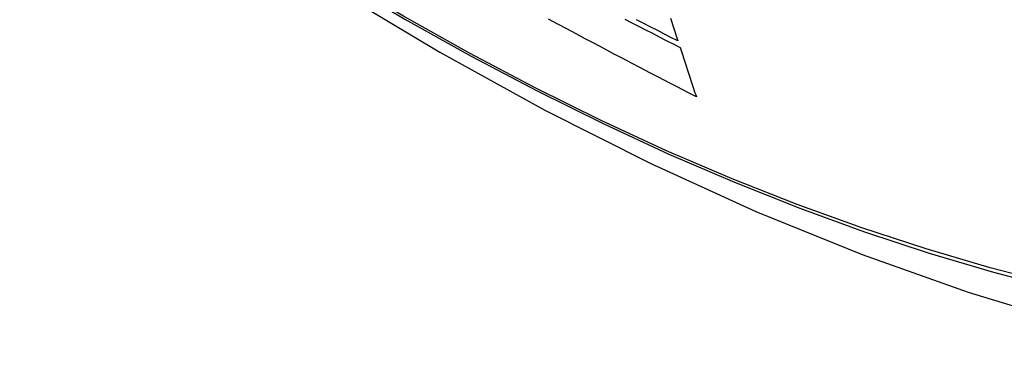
# Model space of a CAD drawing. Header units: inches. Extents: x 17 to 570, y 51 to 268.
# Tile 289 of 376: x 484.77 to 485.136, y 247.952 to 248.083. Entities that reach past the tile are written whole.
import ezdxf

# ---------------------------------------------------------------- set-up
doc = ezdxf.new("R2010")
doc.units = ezdxf.units.IN
doc.header["$MEASUREMENT"] = 0
doc.layers.add('Visible Edges(ANSI)', color=7, linetype='Continuous', lineweight=25)
doc.layers.add('Visible Tangent Edges(ANSI)', color=7, linetype='Continuous', lineweight=25)

msp = doc.modelspace()

# ---------------------------------------------------------------- linework, layer by layer
at = {"layer": 'Visible Edges(ANSI)', "flags": 128}
for points in [[(484.6264, 248.30222), (484.66221, 248.26809), (484.69859, 248.23536), (484.73548, 248.20408), (484.77283, 248.1743), (484.8106, 248.14608), (484.84875, 248.11947), (484.88722, 248.09451), (484.92596, 248.07125), (484.96495, 248.04975), (485.00412, 248.03005), (485.04345, 248.0122), (485.08288, 247.99625), (485.12237, 247.98225), (485.16188, 247.97026), (485.20135, 247.96031), (485.24075, 247.95249)], [(485.02129, 248.05468), (485.01783, 248.05646), (485.01438, 248.05825), (485.01093, 248.06004), (485.00748, 248.06183), (485.00403, 248.06362), (485.00059, 248.06542), (484.99716, 248.06722), (484.99372, 248.06902), (484.99029, 248.07082), (484.98687, 248.07263), (484.98344, 248.07444), (484.98002, 248.07626), (484.97661, 248.07808), (484.9732, 248.0799), (484.96979, 248.08172), (484.96638, 248.08355)], [(484.99472, 248.08353), (484.99728, 248.08221), (484.99983, 248.0809), (485.00239, 248.07959), (485.00496, 248.07828), (485.00752, 248.07697), (485.01008, 248.07566), (485.01265, 248.07436), (485.01522, 248.07305)], [(485.01443, 248.07546), (485.01185, 248.07677), (485.00927, 248.07807), (485.0067, 248.07938), (485.00412, 248.0807), (485.00155, 248.08201), (484.99899, 248.08332)], [(485.01169, 248.0839), (485.01194, 248.08313), (485.01219, 248.08236), (485.01244, 248.08159), (485.01269, 248.08082), (485.01294, 248.08006), (485.01319, 248.07929), (485.01343, 248.07852), (485.01368, 248.07776), (485.01393, 248.07699), (485.01418, 248.07622), (485.01443, 248.07546)], [(485.01522, 248.07305), (485.01547, 248.07228), (485.01572, 248.07152), (485.01597, 248.07075), (485.01623, 248.06998), (485.01648, 248.06922), (485.01673, 248.06845), (485.01698, 248.06768), (485.01723, 248.06692), (485.01749, 248.06615), (485.01774, 248.06538), (485.01799, 248.06462), (485.01825, 248.06385), (485.0185, 248.06309), (485.01875, 248.06232), (485.01901, 248.06156), (485.01926, 248.06079), (485.01951, 248.06002), (485.01977, 248.05926), (485.02002, 248.0585), (485.02028, 248.05773), (485.02053, 248.05697), (485.02078, 248.0562), (485.02104, 248.05544), (485.02129, 248.05468)]]:
    msp.add_lwpolyline(points, dxfattribs=at)
at = {"layer": 'Visible Tangent Edges(ANSI)', "flags": 128}
for points in [[(484.62297, 248.30728), (484.64625, 248.28489), (484.66978, 248.26311), (484.69354, 248.24194), (484.7175, 248.22143), (484.74163, 248.2016), (484.76591, 248.18246), (484.7903, 248.16405), (484.81478, 248.14639), (484.83932, 248.12949), (484.86388, 248.11338), (484.88844, 248.09806), (484.913, 248.08354), (484.93755, 248.06982), (484.96209, 248.0569), (484.9866, 248.04478), (485.01106, 248.03348), (485.03544, 248.02302), (485.0597, 248.01341), (485.08384, 248.00464), (485.10786, 247.99672), (485.13172, 247.98967), (485.15541, 247.98348)], [(485.15405, 247.98514), (485.13046, 247.99125), (485.1067, 247.99823), (485.08278, 248.00607), (485.05872, 248.01476), (485.03455, 248.02431), (485.01025, 248.03471), (484.98587, 248.04595), (484.96143, 248.05802), (484.93695, 248.0709), (484.91247, 248.08458), (484.88797, 248.09907), (484.86347, 248.11436), (484.83896, 248.13045), (484.81448, 248.14733), (484.79005, 248.16498), (484.76571, 248.18337), (484.74149, 248.20249), (484.71742, 248.22231), (484.69352, 248.24281), (484.66983, 248.26395), (484.64637, 248.28571), (484.62315, 248.30808)]]:
    msp.add_lwpolyline(points, dxfattribs=at)

doc.saveas('drawing.dxf')
